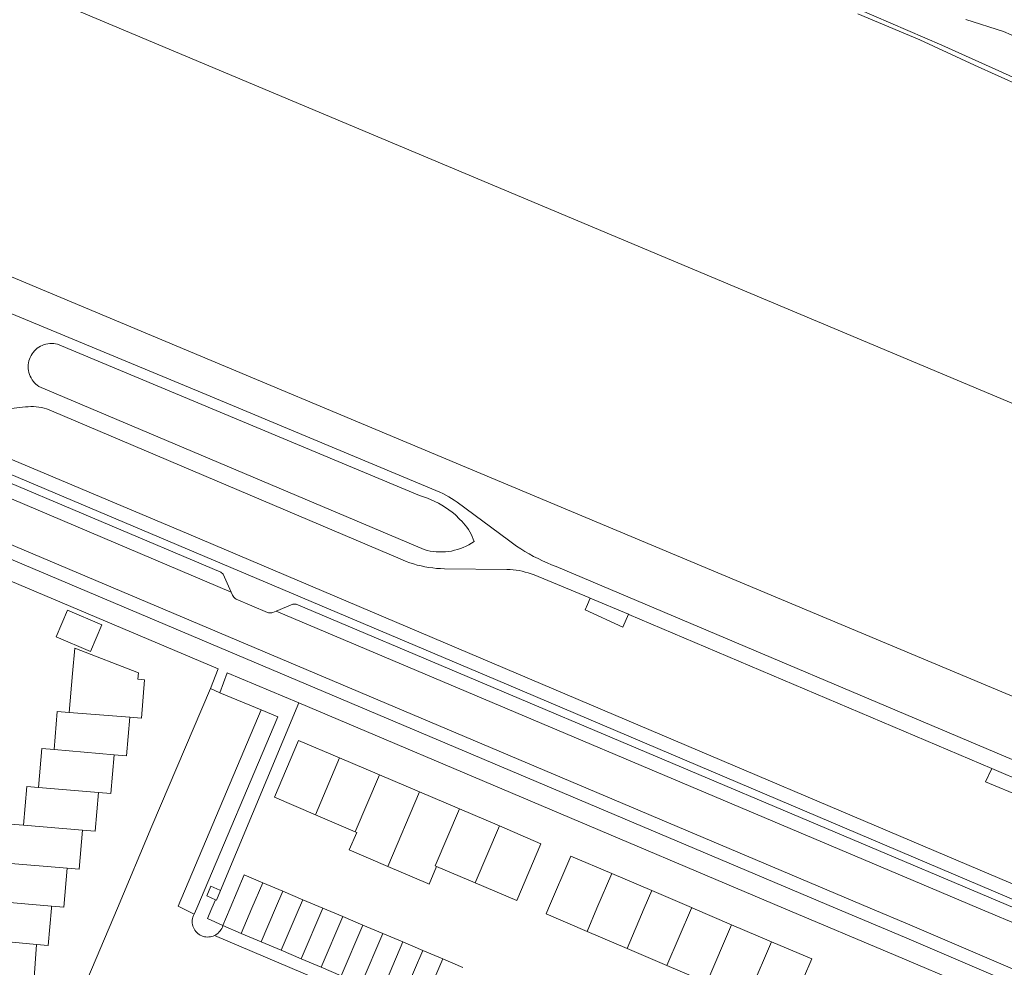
# Model space of a CAD drawing. Header units: metres. Extents: x 89888 to 94270, y 464165 to 468904.
# Tile 306 of 369: x 93065 to 93206, y 467031 to 467167. Entities that reach past the tile are written whole.
import ezdxf

# ---------------------------------------------------------------- set-up
doc = ezdxf.new("R2010")
doc.units = ezdxf.units.M
for name, color, linetype, lineweight in [('B_BEBOUWINGSGRENS_0', 251, 'CONTINUOUS', 13), ('B_TUSSENMUUR_0', 251, 'CONTINUOUS', 13), ('G_GRENS_ALGEMEEN_0', 251, 'CONTINUOUS', 13), ('T_CULTUURGRENS_0', 251, 'CONTINUOUS', 13), ('T_WALBESCHERMING_0', 251, 'CONTINUOUS', 13), ('V_WEGGRENS_0', 251, 'CONTINUOUS', 13), ('W_WALBESCHERMING_LIJN_0', 251, 'CONTINUOUS', 13), ('W_WATERGRENS_0', 251, 'CONTINUOUS', 13)]:
    doc.layers.add(name, color=color, linetype=linetype, lineweight=lineweight)

msp = doc.modelspace()

# ---------------------------------------------------------------- linework, layer by layer
at = {"layer": 'B_BEBOUWINGSGRENS_0'}
for p, q in [((93116.45, 467058.71), (93110.7, 467061.16)), ((93122.2, 467056.26), (93116.45, 467058.71)), ((93127.95, 467053.81), (93122.2, 467056.26)), ((93107.22, 467052.97), (93112.97, 467050.52)), ((93133.7, 467051.36), (93127.95, 467053.81)), ((93112.97, 467050.52), (93113.17, 467050.43)), ((93124.66, 467045.53), (93130.21, 467043.17)), ((93155.63, 467042.05), (93149.88, 467044.51)), ((93099.65, 467043.19), (93102.53, 467041.97)), ((93102.53, 467041.97), (93105.41, 467040.75)), ((93161.37, 467039.6), (93155.63, 467042.05)), ((93069.23, 467039.53), (93069.26, 467039.81)), ((93105.41, 467040.75), (93108.29, 467039.53)), ((93093.9, 467037.01), (93094.97, 467039.53)), ((93108.29, 467039.53), (93111.16, 467038.32)), ((93161.55, 467039.53), (93161.37, 467039.6)), ((93167.13, 467037.15), (93161.55, 467039.53)), ((93096.54, 467035.89), (93093.9, 467037.01)), ((93111.16, 467038.32), (93114.04, 467037.1)), ((93114.04, 467037.1), (93116.92, 467035.88)), ((93172.87, 467034.7), (93167.13, 467037.15)), ((93099.43, 467034.67), (93096.54, 467035.89)), ((93116.92, 467035.88), (93119.8, 467034.66)), ((93146.32, 467036.19), (93152.08, 467033.73)), ((93102.31, 467033.46), (93099.43, 467034.67)), ((93119.8, 467034.66), (93122.67, 467033.45)), ((93105.18, 467032.24), (93102.31, 467033.46)), ((93122.67, 467033.45), (93125.55, 467032.23)), ((93152.08, 467033.73), (93157.82, 467031.28)), ((93108.05, 467031.02), (93105.18, 467032.24)), ((93125.55, 467032.23), (93128.44, 467031.01)), ((93157.82, 467031.28), (93163.58, 467028.83)), ((93110.94, 467029.8), (93108.05, 467031.02))]:
    msp.add_line(p, q, dxfattribs=at)
for points in [[(93071.56, 467082.44), (93069.9, 467078.59), (93074.86, 467076.46), (93076.51, 467080.31), (93071.56, 467082.44)], [(93081.69, 467072.5), (93081.77, 467073.42), (93072.59, 467076.97), (93072.28, 467073.29), (93071.8, 467067.69)], [(93080.5, 467067), (93082.18, 467066.86), (93082.65, 467072.41), (93081.69, 467072.5)], [(93071.8, 467067.69), (93070.08, 467067.84), (93069.61, 467062.34)], [(93078.26, 467061.62), (93080.03, 467061.47), (93080.5, 467067)], [(93069.61, 467062.34), (93067.85, 467062.49), (93067.38, 467056.88)], [(93110.7, 467061.16), (93104.81, 467063.68), (93101.32, 467055.49), (93107.22, 467052.97)], [(93076.02, 467056.17), (93077.79, 467056.02), (93078.26, 467061.62)], [(93067.38, 467056.88), (93065.68, 467057.03), (93065.21, 467051.48)], [(93073.7, 467050.75), (93075.55, 467050.6), (93076.02, 467056.17)], [(93065.21, 467051.48), (93063.29, 467051.64), (93062.82, 467046)], [(93130.21, 467043.17), (93136.2, 467040.62), (93139.69, 467048.81), (93133.7, 467051.36)], [(93071.51, 467045.28), (93073.22, 467045.14), (93073.7, 467050.75)], [(93113.17, 467050.43), (93112.1, 467047.9), (93117.64, 467045.54)], [(93149.88, 467044.51), (93143.99, 467047.02), (93140.79, 467039.53)], [(93117.64, 467045.54), (93123.39, 467043.1), (93123.62, 467043), (93124.66, 467045.53)], [(93069.26, 467039.81), (93071.04, 467039.66), (93071.51, 467045.28)], [(93094.97, 467039.53), (93096.99, 467044.31), (93099.65, 467043.19)], [(93067.11, 467034.3), (93068.78, 467034.17), (93069.23, 467039.53)], [(93140.79, 467039.53), (93140.44, 467038.7), (93146.32, 467036.19)], [(93058.42, 467035.09), (93056.64, 467035.23), (93056.28, 467029.67), (93054.44, 467029.81), (93054.1, 467024.52), (93066.26, 467023.56), (93066.68, 467028.85), (93067.11, 467034.3)], [(93169.32, 467026.38), (93175.1, 467023.91), (93178.66, 467032.23), (93172.87, 467034.7)]]:
    msp.add_lwpolyline(points, dxfattribs=at)
at = {"layer": 'B_TUSSENMUUR_0'}
for p, q in [((93071.8, 467067.69), (93080.5, 467067)), ((93069.61, 467062.34), (93078.26, 467061.62)), ((93110.7, 467061.16), (93107.22, 467052.97)), ((93116.45, 467058.71), (93112.97, 467050.52)), ((93067.38, 467056.88), (93076.02, 467056.17)), ((93117.64, 467045.54), (93122.2, 467056.26)), ((93065.21, 467051.48), (93073.7, 467050.75)), ((93133.7, 467051.36), (93130.21, 467043.17)), ((93071.51, 467045.28), (93062.82, 467046)), ((93149.88, 467044.51), (93147.75, 467039.53)), ((93099.65, 467043.19), (93098.09, 467039.53)), ((93102.53, 467041.97), (93101.49, 467039.53)), ((93155.63, 467042.05), (93154.56, 467039.53)), ((93060.66, 467040.58), (93069.26, 467039.81)), ((93105.41, 467040.75), (93104.9, 467039.53)), ((93098.09, 467039.53), (93096.54, 467035.89)), ((93101.49, 467039.53), (93099.43, 467034.67)), ((93104.9, 467039.53), (93102.31, 467033.46)), ((93108.29, 467039.53), (93105.18, 467032.24)), ((93147.75, 467039.53), (93146.32, 467036.19)), ((93154.56, 467039.53), (93152.08, 467033.73)), ((93161.34, 467039.53), (93157.82, 467031.28)), ((93161.37, 467039.6), (93161.34, 467039.53)), ((93111.16, 467038.32), (93108.05, 467031.02)), ((93114.04, 467037.1), (93110.94, 467029.8)), ((93167.13, 467037.15), (93163.58, 467028.83)), ((93116.92, 467035.88), (93113.82, 467028.58)), ((93058.42, 467035.09), (93067.11, 467034.3)), ((93119.8, 467034.66), (93116.69, 467027.37)), ((93172.87, 467034.7), (93169.32, 467026.38)), ((93122.67, 467033.45), (93119.57, 467026.15)), ((93122.45, 467024.93), (93125.55, 467032.23))]:
    msp.add_line(p, q, dxfattribs=at)
msp.add_lwpolyline([(93127.95, 467053.81), (93124.46, 467045.62), (93124.66, 467045.53)], dxfattribs=at)
at = {"layer": 'G_GRENS_ALGEMEEN_0'}
msp.add_lwpolyline([(93093.56, 467042.07), (93092.97, 467040.69), (93092.86, 467040.74)], dxfattribs=at)
at = {"layer": 'T_CULTUURGRENS_0'}
msp.add_line((93093.56, 467042.07), (93104.82, 467069.07), dxfattribs=at)
msp.add_lwpolyline([(93305.08, 467111.87), (93300.81, 467114.53), (93294.53, 467118.59), (93287.58, 467122.98), (93280.23, 467127.66), (93276.49, 467129.76), (93273.59, 467131.25), (93269.65, 467132.67), (93260.49, 467136.08), (93253.25, 467139.02), (93245.43, 467142.35), (93237.72, 467145.66), (93228.91, 467149.6), (93219.02, 467153.73), (93208.9, 467157.78), (93202.1, 467160.88), (93194.24, 467164.52), (93185.31, 467168.26)], dxfattribs=at)
at = {"layer": 'T_WALBESCHERMING_0'}
msp.add_lwpolyline([(93275.39, 467039.53), (93225.65, 467062.46), (93209.55, 467069.17), (93000, 467156.96), (92966.8, 467170.87)], dxfattribs=at)
at = {"layer": 'V_WEGGRENS_0'}
for p, q in [((93187.09, 467039.53), (93017.38, 467111.33)), ((93182.09, 467039.53), (93021.6, 467107.42)), ((93095.1, 467085.03), (93055.91, 467101.62)), ((93146.78, 467084.14), (93152.29, 467081.83)), ((93092.12, 467071.14), (93093.47, 467070.54)), ((93099.43, 467068.05), (93093.47, 467070.54)), ((93104.82, 467069.07), (93174.62, 467039.53)), ((93204.57, 467059.63), (93209.7, 467057.45)), ((93092.86, 467040.74), (93092.33, 467039.53)), ((93078.73, 467039.53), (93072.33, 467024.36)), ((93089.78, 467038.65), (93088.04, 467039.53)), ((93089.78, 467038.65), (93090.15, 467039.53)), ((93202.65, 467039.53), (93215.06, 467034.29)), ((93092.71, 467035.6), (93203.54, 466988.63))]:
    msp.add_line(p, q, dxfattribs=at)
for points in [[(93215.34, 467057.62), (93141.9, 467088.71), (93141.23, 467088.96), (93140.57, 467089.23), (93139.91, 467089.53), (93139.27, 467089.83), (93138.63, 467090.16), (93138.01, 467090.51), (93137.39, 467090.87), (93136.79, 467091.25), (93136.19, 467091.65), (93135.61, 467092.07), (93135.04, 467092.5), (93127.62, 467097.97), (93127.22, 467098.24), (93126.82, 467098.5), (93126.41, 467098.75), (93125.99, 467098.98), (93125.56, 467099.19), (93125.12, 467099.38), (93091.49, 467113.45), (93001.88, 467150.66)], [(93215.79, 467039.53), (93198.17, 467047.01), (93152.07, 467066.57), (93089.02, 467093.36), (93057.76, 467106.52), (93021.46, 467121.9)], [(93070.11, 467120.7), (93069.84, 467120.76), (93069.56, 467120.8), (93069.28, 467120.81), (93069, 467120.8), (93068.73, 467120.77), (93068.45, 467120.71), (93068.18, 467120.64), (93067.92, 467120.53), (93067.67, 467120.41), (93067.43, 467120.27), (93067.2, 467120.11), (93066.99, 467119.93), (93066.79, 467119.73), (93066.61, 467119.52), (93066.44, 467119.29), (93066.3, 467119.05), (93066.18, 467118.8), (93066.07, 467118.54), (93065.99, 467118.28), (93065.94, 467118), (93065.9, 467117.72), (93065.89, 467117.45), (93065.9, 467117.16), (93065.94, 467116.89), (93065.99, 467116.61), (93066.07, 467116.35), (93066.18, 467116.09), (93066.3, 467115.84), (93066.44, 467115.59), (93066.6, 467115.37), (93066.79, 467115.15), (93066.98, 467114.96), (93067.2, 467114.78), (93067.43, 467114.61), (93122.87, 467091.13), (93123.3, 467091.02), (93123.73, 467090.93), (93124.17, 467090.86), (93124.61, 467090.82), (93125.05, 467090.79), (93125.49, 467090.79), (93125.94, 467090.82), (93126.38, 467090.86), (93126.81, 467090.93), (93127.25, 467091.03), (93127.68, 467091.14), (93128.1, 467091.28), (93128.51, 467091.44), (93128.91, 467091.62), (93129.31, 467091.82), (93129.69, 467092.04), (93130.07, 467092.28), (93129.94, 467092.65), (93129.8, 467093), (93129.64, 467093.35), (93129.46, 467093.7), (93129.26, 467094.02), (93129.04, 467094.34), (93128.8, 467094.65), (93128.55, 467094.94), (93128.28, 467095.22), (93128, 467095.48), (93127.36, 467096.17), (93126.9, 467096.53), (93126.42, 467096.88), (93125.94, 467097.2), (93125.44, 467097.51), (93124.93, 467097.8), (93124.41, 467098.06), (93123.88, 467098.31), (93123.34, 467098.53), (93122.79, 467098.74), (93122.23, 467098.92), (93070.11, 467120.7)], [(93061.32, 467111.21), (93065.5, 467111.67), (93065.89, 467111.7), (93066.27, 467111.71), (93066.65, 467111.71), (93067.04, 467111.68), (93067.42, 467111.63), (93067.79, 467111.57), (93068.17, 467111.48), (93068.54, 467111.38), (93068.9, 467111.26), (93069.26, 467111.11), (93119.76, 467089.65), (93120.28, 467089.43), (93120.81, 467089.24), (93121.35, 467089.07), (93121.89, 467088.91), (93122.44, 467088.78), (93122.99, 467088.66), (93123.55, 467088.57), (93124.11, 467088.49), (93124.67, 467088.43), (93125.23, 467088.4), (93125.79, 467088.38), (93134.79, 467088.28), (93135.24, 467088.27), (93135.68, 467088.23), (93136.13, 467088.18), (93136.57, 467088.11), (93137.01, 467088.02), (93137.44, 467087.91), (93137.87, 467087.79), (93138.3, 467087.64), (93138.71, 467087.48), (93146.56, 467084.22), (93146.78, 467084.14)], [(93015.51, 467106.84), (93093.21, 467073.98), (93092.12, 467071.14)], [(93210.59, 467039.53), (93133.13, 467072.42), (93059.42, 467103.62)], [(93058.97, 467102.55), (93059.03, 467102.53), (93059.1, 467102.48), (93093.64, 467087.9), (93093.97, 467087.58), (93095.1, 467085.03)], [(93095.1, 467085.03), (93095.31, 467084.58), (93095.38, 467084.44), (93095.48, 467084.31), (93095.58, 467084.2), (93095.7, 467084.09), (93095.83, 467084), (93100.34, 467082.1), (93100.46, 467082.05), (93100.59, 467082.02), (93100.72, 467082.01), (93100.85, 467082.02), (93100.98, 467082.04), (93101.1, 467082.09), (93101.59, 467082.29)], [(93146.78, 467084.14), (93146.37, 467083.22), (93146.05, 467082.48), (93151.48, 467079.99), (93152.29, 467081.83)], [(93101.59, 467082.29), (93103.96, 467083.29), (93104.47, 467083.29), (93207.9, 467039.53)], [(93101.59, 467082.29), (93195.76, 467042.44), (93202.65, 467039.53)], [(93152.29, 467081.83), (93152.36, 467081.8), (93204.57, 467059.63)], [(93093.47, 467070.54), (93094.55, 467073.41), (93104.82, 467069.07)], [(93092.12, 467071.14), (93083.7, 467051.33), (93078.73, 467039.53)], [(93088.04, 467039.53), (93087.48, 467039.82), (93099.43, 467068.05)], [(93090.15, 467039.53), (93101.82, 467067.06), (93099.43, 467068.05)], [(93204.57, 467059.63), (93203.66, 467057.71), (93208.98, 467055.48), (93209.34, 467056.47), (93209.7, 467057.45)], [(93093.56, 467042.07), (93093.46, 467042.12), (93092.19, 467042.67), (93091.59, 467041.29), (93092.86, 467040.74)], [(93092.71, 467035.6), (93092.51, 467035.52), (93092.31, 467035.45), (93092.11, 467035.41), (93091.9, 467035.38), (93091.69, 467035.37), (93091.48, 467035.39), (93091.27, 467035.42), (93091.06, 467035.47), (93090.86, 467035.54), (93090.66, 467035.63), (93090.48, 467035.74), (93090.3, 467035.88), (93090.14, 467036.02), (93090, 467036.18), (93089.87, 467036.36), (93089.76, 467036.55), (93089.66, 467036.75), (93089.59, 467036.95), (93089.54, 467037.17), (93089.51, 467037.38), (93089.5, 467037.6), (93089.51, 467037.82), (93089.55, 467038.03), (93089.6, 467038.24), (93089.68, 467038.45), (93089.78, 467038.65)], [(93092.33, 467039.53), (93091.68, 467038.06), (93093.9, 467037.01)], [(93174.62, 467039.53), (93190.76, 467032.7), (93221.99, 467019.48)], [(93256.58, 467007.31), (93251.02, 467010.07), (93192.02, 467035.33), (93182.09, 467039.53)], [(93277.52, 466998.55), (93274.72, 467000), (93251.79, 467011.86), (93192.78, 467037.12), (93187.09, 467039.53)], [(93093.9, 467037.01), (93093.84, 467036.81), (93093.75, 467036.62), (93093.64, 467036.43), (93093.52, 467036.26), (93093.39, 467036.1), (93093.24, 467035.95), (93093.07, 467035.82), (93092.9, 467035.7), (93092.71, 467035.6)]]:
    msp.add_lwpolyline(points, dxfattribs=at)
at = {"layer": 'W_WALBESCHERMING_LIJN_0'}
msp.add_lwpolyline([(93200.82, 467167.45), (93206.25, 467165.7), (93210.68, 467163.76), (93217.7, 467160.42), (93223.28, 467158.1), (93231.46, 467154.46), (93241.16, 467149.85), (93244.53, 467148.7), (93249.84, 467146.72)], dxfattribs=at)
at = {"layer": 'W_WATERGRENS_0'}
for points in [[(92966.75, 467213.37), (93000, 467199.4), (93245.52, 467096.23)], [(93185.16, 467169), (93197.37, 467163.75), (93208.99, 467158.51), (93221.84, 467153.29), (93232.31, 467148.55), (93243.3, 467143.97), (93253.57, 467139.35), (93262.95, 467135.64), (93271.3, 467132.64), (93275.01, 467131.14), (93278.23, 467129.49), (93284.9, 467125.5), (93291.38, 467121.27), (93298.77, 467116.64), (93301.99, 467114.79), (93302.59, 467114.66), (93305.43, 467113.24)]]:
    msp.add_lwpolyline(points, dxfattribs=at)

doc.saveas('drawing.dxf')
